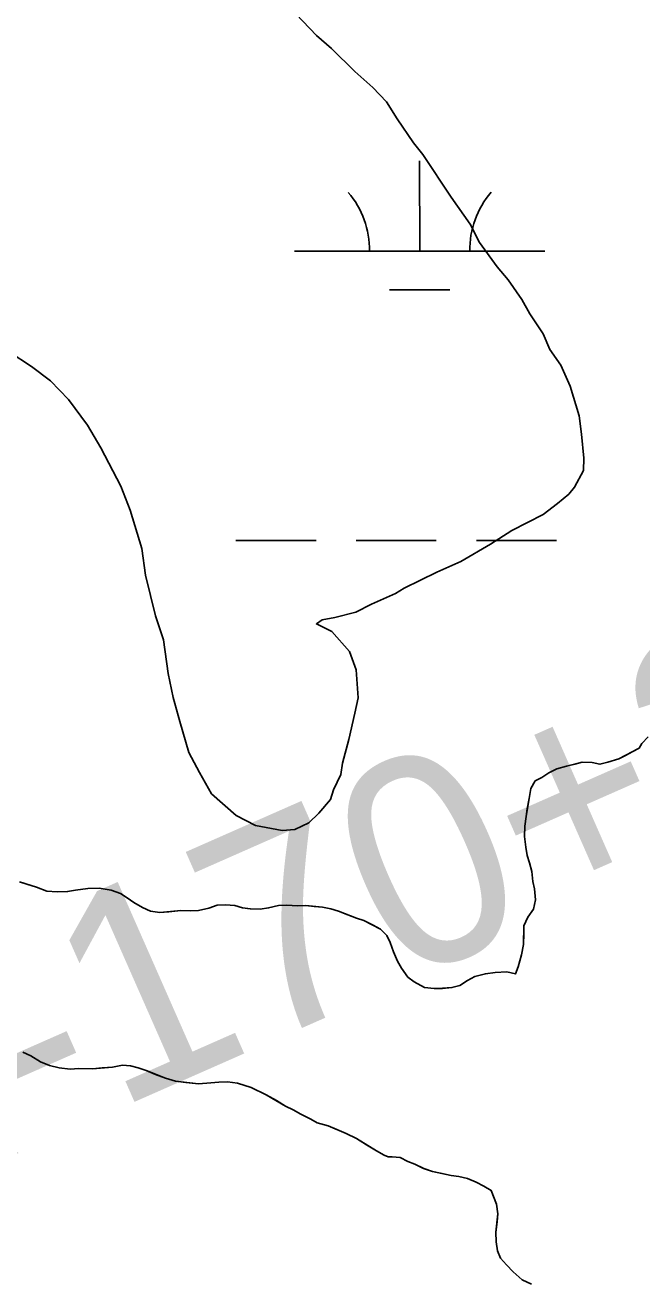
# Model space of a CAD drawing. Extents: x 3279314 to 3317160, y 734079 to 759431.
# Drawn here: x 3304090 to 3304336, y 755896 to 756396 of the extents above; entities that cross this region are included whole.
import ezdxf

# ---------------------------------------------------------------- set-up
doc = ezdxf.new("R2010")
doc.units = 0
for name, color, linetype in [('V-RIVR-RANG-IDEN', 7, 'Continuous'), ('V-SITE-VEGE', 7, 'Continuous'), ('V-TOPO-SHOR', 7, 'Continuous'), ('V-WETL-SWMP', 7, 'Continuous')]:
    doc.layers.add(name, color=color, linetype=linetype)

msp = doc.modelspace()

# ---------------------------------------------------------------- linework, layer by layer
at = {"layer": 'V-SITE-VEGE'}
for points in [[(3304195.65, 756403.62), (3304206.55, 756392.19), (3304212.58, 756387.01), (3304221.87, 756377.84), (3304228.98, 756371.53), (3304234.43, 756365.81), (3304238.74, 756359), (3304245.22, 756349.34), (3304249.03, 756344.78), (3304260.36, 756327.73), (3304267.93, 756316.93), (3304271.66, 756309.58), (3304278.7, 756299.9), (3304283.05, 756294.77), (3304288.45, 756286.82), (3304291.67, 756281.15), (3304297.07, 756273.19), (3304299.71, 756266.98), (3304304.04, 756260.73), (3304307.75, 756252.26), (3304311.38, 756240.43), (3304312.32, 756233.14), (3304313.21, 756223.62), (3304313.09, 756218.59), (3304309.58, 756211.96), (3304307.28, 756209.22), (3304302.72, 756205.42), (3304297.02, 756201.08), (3304284.57, 756194.67), (3304276.06, 756189.29), (3304264.15, 756182.3), (3304254.55, 756178.06), (3304241.54, 756171.67), (3304238.13, 756169.51), (3304228.53, 756165.27), (3304222.3, 756162.06), (3304213.87, 756160.03), (3304208.82, 756159.03), (3304206.54, 756157.41), (3304212.62, 756154.46), (3304219.7, 756146.47), (3304222.32, 756139.14), (3304223.17, 756127.94), (3304221.9, 756121.82), (3304219.41, 756111.26), (3304216.95, 756101.82), (3304216.29, 756097.36), (3304213.35, 756091.28), (3304212.14, 756087.4), (3304207.54, 756081.92), (3304203.53, 756078.1), (3304197.88, 756075.44), (3304192.83, 756075), (3304182.26, 756076.93), (3304174.53, 756081.03)], [(3304174.53, 756081.03), (3304164.68, 756089.65), (3304159.85, 756098.15), (3304155.56, 756106.08), (3304151.95, 756118.46), (3304149.38, 756128.03), (3304147.37, 756137.58), (3304145.46, 756151.04), (3304142.33, 756160.62), (3304138.25, 756176.92), (3304136.83, 756187.58), (3304132.16, 756202.78), (3304128.47, 756212.38), (3304120.45, 756227.66), (3304115.08, 756236.73), (3304107.5, 756246.97), (3304100.41, 756254.41), (3304092.72, 756260.18), (3304083.92, 756265.98)], [(3304089.29, 755986.6), (3304092.56, 755985.07), (3304096.44, 755982.7), (3304099.93, 755981.17), (3304103.84, 755980.25), (3304108.18, 755979.73), (3304111.71, 755980.06), (3304117.09, 755979.93), (3304125.18, 755980.56), (3304129.14, 755981.3)], [(3304129.14, 755981.3), (3304132.24, 755981.02), (3304135.33, 755980.32), (3304138.62, 755979.21), (3304146.21, 755976.13), (3304150.32, 755974.99), (3304159.41, 755973.95), (3304164.39, 755974.24), (3304167.5, 755974.58), (3304171.03, 755974.7), (3304174.95, 755974.19), (3304180.5, 755972.4), (3304186.44, 755969.57), (3304194.2, 755965.04), (3304197.27, 755963.51), (3304200.34, 755961.78), (3304204.23, 755959.82), (3304206.88, 755958.31), (3304211.21, 755957.17), (3304218.38, 755954.1), (3304222.48, 755952.14), (3304230.44, 755947.18), (3304233.5, 755945.45), (3304235.14, 755944.79), (3304236.8, 755944.75), (3304239.9, 755944.47), (3304242.97, 755942.95), (3304245.84, 755941.84), (3304249.33, 755940.1), (3304252.82, 755938.98), (3304260.24, 755937.35), (3304263.33, 755936.87), (3304266.83, 755936.16), (3304270.32, 755934.63), (3304273.39, 755933.1), (3304276.25, 755931.38), (3304278.4, 755925.94), (3304278.92, 755921.99), (3304278.13, 755914.76), (3304278.24, 755910.83), (3304278.78, 755907.29), (3304279.95, 755904.36), (3304282.37, 755901.61), (3304285, 755898.86), (3304288.65, 755895.66), (3304292.34, 755893.92)]]:
    msp.add_lwpolyline(points, dxfattribs=at)
at = {"layer": 'V-TOPO-SHOR'}
for points in [[(3304338.99, 756112.36), (3304336.44, 756109.73), (3304335.37, 756107.89), (3304334.31, 756107.3), (3304329.91, 756104.92), (3304327.18, 756103.53), (3304322.8, 756102.19), (3304319.68, 756101.43), (3304316.58, 756102.13), (3304312.65, 756102.22), (3304309.73, 756101.46), (3304306.4, 756100.72), (3304302.44, 756099.57), (3304299.29, 756097.99), (3304296.56, 756096.19), (3304293.83, 756094.8), (3304292.1, 756091.73), (3304291.39, 756087.82), (3304290.67, 756083.69), (3304290.18, 756080.6), (3304289.67, 756076.67), (3304289.57, 756072.53), (3304290.09, 756068.38), (3304290.64, 756065.05), (3304291.6, 756062.13), (3304292.55, 756058.58), (3304292.87, 756054.64), (3304293.63, 756051.72), (3304293.94, 756047.36), (3304293.23, 756043.65), (3304290.87, 756040.4), (3304289.34, 756036.91), (3304289.27, 756033.81), (3304289.16, 756029.46), (3304288.44, 756025.33), (3304287.09, 756020.6), (3304285.98, 756017.73), (3304282.48, 756018.64), (3304277.92, 756018.34), (3304273.97, 756017.81), (3304269.8, 756016.67), (3304266.86, 756015.08), (3304263.71, 756013.08), (3304260.58, 756012.33), (3304256.85, 756012.01), (3304253.53, 756011.88), (3304249.6, 756012.39), (3304245.51, 756014.55), (3304243.07, 756016.48), (3304240.47, 756020.06), (3304238.88, 756022.79), (3304237.31, 756026.56), (3304235.95, 756030.32), (3304234.56, 756033.04), (3304232.14, 756035.59), (3304228.87, 756037.32), (3304225.39, 756039.06), (3304222.51, 756039.96), (3304219.02, 756041.29), (3304215.33, 756042.83), (3304212.24, 756043.73), (3304208.94, 756044.43), (3304205.64, 756044.71), (3304202.33, 756045), (3304199.01, 756044.87), (3304194.67, 756045.18), (3304191.35, 756045.06), (3304187.4, 756044.11), (3304184.07, 756043.57), (3304180.14, 756043.67), (3304177.04, 756044.16), (3304173.95, 756045.06), (3304170.23, 756045.35), (3304166.92, 756045.23), (3304163.57, 756044.06), (3304159.41, 756043.13), (3304156.09, 756043), (3304152.36, 756043.09), (3304147.59, 756042.58), (3304144.06, 756042.25), (3304140.34, 756042.76), (3304137.07, 756044.28), (3304133.59, 756046.23)], [(3304133.59, 756046.23), (3304130.94, 756048.16), (3304128.29, 756049.88), (3304124.6, 756051.21), (3304119.85, 756051.95), (3304115.29, 756051.85), (3304110.3, 756051.14), (3304107.18, 756050.59), (3304103.04, 756050.48), (3304098.9, 756050.79), (3304094.8, 756052.34), (3304091.3, 756053.46), (3304088.01, 756054.57)], [(3304089.29, 755986.6), (3304092.56, 755985.07), (3304096.44, 755982.7), (3304099.93, 755981.17), (3304103.84, 755980.25), (3304108.18, 755979.73), (3304111.71, 755980.06), (3304117.09, 755979.93), (3304121.03, 755980.25), (3304125.18, 755980.56), (3304129.14, 755981.3), (3304132.24, 755981.02), (3304135.33, 755980.32), (3304138.62, 755979.21), (3304142.31, 755977.67), (3304146.21, 755976.13), (3304150.32, 755974.99), (3304154.45, 755974.48), (3304159.41, 755973.95), (3304164.39, 755974.24), (3304167.5, 755974.58), (3304171.03, 755974.7), (3304174.95, 755974.19), (3304180.5, 755972.4), (3304186.44, 755969.57), (3304190.52, 755967.19), (3304194.2, 755965.04), (3304197.27, 755963.51), (3304200.34, 755961.78), (3304204.23, 755959.82), (3304206.88, 755958.31), (3304211.21, 755957.17), (3304214.69, 755955.64), (3304218.38, 755954.1), (3304222.48, 755952.14), (3304226.56, 755949.56), (3304230.44, 755947.18), (3304233.5, 755945.45), (3304235.14, 755944.79), (3304236.8, 755944.75), (3304239.9, 755944.47)], [(3304239.9, 755944.47), (3304242.97, 755942.95), (3304245.84, 755941.84), (3304249.33, 755940.1), (3304252.82, 755938.98), (3304256.73, 755938.06), (3304260.24, 755937.35), (3304263.33, 755936.87), (3304266.83, 755936.16), (3304270.32, 755934.63), (3304273.39, 755933.1), (3304276.25, 755931.38), (3304278.4, 755925.94), (3304278.92, 755921.99), (3304278.64, 755918.89), (3304278.13, 755914.76), (3304278.24, 755910.83), (3304278.78, 755907.29), (3304279.95, 755904.36), (3304282.37, 755901.61), (3304285, 755898.86), (3304288.65, 755895.66), (3304292.34, 755893.92)]]:
    msp.add_lwpolyline(points, dxfattribs=at)
at = {"layer": 'V-WETL-SWMP'}
for p, q in [((3304247.73, 756306.15), (3304247.71, 756342.15)), ((3304197.73, 756306.13), (3304297.73, 756306.18)), ((3304235.73, 756290.71), (3304259.73, 756290.73)), ((3304174.38, 756190.68), (3304206.38, 756190.7)), ((3304222.38, 756190.71), (3304254.38, 756190.72)), ((3304270.38, 756190.73), (3304302.38, 756190.75)), ((3304335.37, 756107.89), (3304336.44, 756109.73)), ((3304335.37, 756107.89), (3304336.44, 756109.73)), ((3304336.44, 756109.73), (3304338.99, 756112.36)), ((3304336.44, 756109.73), (3304338.99, 756112.36)), ((3304327.18, 756103.53), (3304335.37, 756107.89)), ((3304327.18, 756103.53), (3304335.37, 756107.89)), ((3304299.29, 756097.98), (3304302.44, 756099.57)), ((3304299.29, 756097.98), (3304302.44, 756099.57)), ((3304302.44, 756099.57), (3304306.4, 756100.71)), ((3304302.44, 756099.57), (3304306.4, 756100.71)), ((3304306.4, 756100.71), (3304312.65, 756102.22)), ((3304306.4, 756100.71), (3304312.65, 756102.22)), ((3304312.65, 756102.22), (3304316.59, 756102.13)), ((3304312.65, 756102.22), (3304316.59, 756102.13)), ((3304316.59, 756102.13), (3304319.68, 756101.43)), ((3304316.59, 756102.13), (3304319.68, 756101.43)), ((3304319.68, 756101.43), (3304322.8, 756102.19)), ((3304319.68, 756101.43), (3304322.8, 756102.19)), ((3304322.8, 756102.19), (3304327.18, 756103.53)), ((3304322.8, 756102.19), (3304327.18, 756103.53)), ((3304292.1, 756091.74), (3304293.83, 756094.8)), ((3304292.1, 756091.74), (3304293.83, 756094.8)), ((3304293.83, 756094.8), (3304296.56, 756096.19)), ((3304293.83, 756094.8), (3304296.56, 756096.19)), ((3304296.56, 756096.19), (3304299.29, 756097.98)), ((3304296.56, 756096.19), (3304299.29, 756097.98)), ((3304290.18, 756080.6), (3304292.1, 756091.74)), ((3304290.18, 756080.6), (3304292.1, 756091.74)), ((3304289.67, 756076.67), (3304290.18, 756080.6)), ((3304289.67, 756076.67), (3304290.18, 756080.6)), ((3304289.57, 756072.53), (3304289.67, 756076.67)), ((3304289.57, 756072.53), (3304289.67, 756076.67)), ((3304290.09, 756068.38), (3304289.57, 756072.53)), ((3304290.09, 756068.38), (3304289.57, 756072.53)), ((3304290.63, 756065.05), (3304290.09, 756068.38)), ((3304290.63, 756065.05), (3304290.09, 756068.38)), ((3304291.6, 756062.13), (3304290.63, 756065.05)), ((3304291.6, 756062.13), (3304290.63, 756065.05)), ((3304292.55, 756058.58), (3304291.6, 756062.13)), ((3304292.55, 756058.58), (3304291.6, 756062.13)), ((3304088.01, 756054.57), (3304094.8, 756052.34)), ((3304088.01, 756054.57), (3304094.8, 756052.34)), ((3304292.87, 756054.64), (3304292.55, 756058.58)), ((3304292.87, 756054.64), (3304292.55, 756058.58)), ((3304293.63, 756051.72), (3304292.87, 756054.64)), ((3304293.63, 756051.72), (3304292.87, 756054.64)), ((3304094.8, 756052.34), (3304098.9, 756050.79)), ((3304094.8, 756052.34), (3304098.9, 756050.79)), ((3304098.9, 756050.79), (3304103.04, 756050.48)), ((3304098.9, 756050.79), (3304103.04, 756050.48)), ((3304103.04, 756050.48), (3304107.18, 756050.59)), ((3304103.04, 756050.48), (3304107.18, 756050.59)), ((3304107.18, 756050.59), (3304110.3, 756051.14)), ((3304107.18, 756050.59), (3304110.3, 756051.14)), ((3304110.3, 756051.14), (3304115.29, 756051.85)), ((3304110.3, 756051.14), (3304115.29, 756051.85)), ((3304115.29, 756051.85), (3304119.85, 756051.95)), ((3304115.29, 756051.85), (3304119.85, 756051.95)), ((3304119.85, 756051.95), (3304124.6, 756051.21)), ((3304119.85, 756051.95), (3304124.6, 756051.21)), ((3304124.6, 756051.21), (3304128.29, 756049.88)), ((3304124.6, 756051.21), (3304128.29, 756049.88)), ((3304128.29, 756049.88), (3304130.94, 756048.16)), ((3304128.29, 756049.88), (3304130.94, 756048.16)), ((3304293.94, 756047.36), (3304293.63, 756051.72)), ((3304293.94, 756047.36), (3304293.63, 756051.72)), ((3304130.94, 756048.16), (3304133.59, 756046.23)), ((3304130.94, 756048.16), (3304133.59, 756046.23)), ((3304133.59, 756046.23), (3304137.07, 756044.28)), ((3304133.59, 756046.23), (3304137.07, 756044.28)), ((3304137.07, 756044.28), (3304140.34, 756042.76)), ((3304137.07, 756044.28), (3304140.34, 756042.76)), ((3304163.57, 756044.06), (3304166.92, 756045.23)), ((3304163.57, 756044.06), (3304166.92, 756045.23)), ((3304166.92, 756045.23), (3304170.23, 756045.35)), ((3304166.92, 756045.23), (3304170.23, 756045.35)), ((3304170.23, 756045.35), (3304173.95, 756045.06)), ((3304170.23, 756045.35), (3304173.95, 756045.06)), ((3304173.95, 756045.06), (3304177.04, 756044.16)), ((3304173.95, 756045.06), (3304177.04, 756044.16)), ((3304187.4, 756044.11), (3304191.35, 756045.06)), ((3304187.4, 756044.11), (3304191.35, 756045.06)), ((3304191.35, 756045.06), (3304194.67, 756045.18)), ((3304191.35, 756045.06), (3304194.67, 756045.18)), ((3304194.67, 756045.18), (3304199.01, 756044.87)), ((3304194.67, 756045.18), (3304199.01, 756044.87)), ((3304199.01, 756044.87), (3304202.33, 756045)), ((3304199.01, 756044.87), (3304202.33, 756045)), ((3304202.33, 756045), (3304208.94, 756044.43)), ((3304202.33, 756045), (3304208.94, 756044.43)), ((3304208.94, 756044.43), (3304212.24, 756043.73)), ((3304208.94, 756044.43), (3304212.24, 756043.73)), ((3304293.23, 756043.65), (3304293.94, 756047.36)), ((3304293.23, 756043.65), (3304293.94, 756047.36)), ((3304140.34, 756042.76), (3304144.06, 756042.25)), ((3304140.34, 756042.76), (3304144.06, 756042.25)), ((3304144.06, 756042.25), (3304152.37, 756043.09)), ((3304144.06, 756042.25), (3304152.37, 756043.09)), ((3304152.37, 756043.09), (3304156.09, 756043)), ((3304152.37, 756043.09), (3304156.09, 756043)), ((3304156.09, 756043), (3304159.41, 756043.13)), ((3304156.09, 756043), (3304159.41, 756043.13)), ((3304159.41, 756043.13), (3304163.57, 756044.06)), ((3304159.41, 756043.13), (3304163.57, 756044.06)), ((3304177.04, 756044.16), (3304180.13, 756043.67)), ((3304177.04, 756044.16), (3304180.13, 756043.67)), ((3304180.13, 756043.67), (3304184.07, 756043.57)), ((3304180.13, 756043.67), (3304184.07, 756043.57)), ((3304184.07, 756043.57), (3304187.4, 756044.11)), ((3304184.07, 756043.57), (3304187.4, 756044.11)), ((3304212.24, 756043.73), (3304215.33, 756042.82)), ((3304212.24, 756043.73), (3304215.33, 756042.82)), ((3304215.33, 756042.82), (3304222.51, 756039.96)), ((3304215.33, 756042.82), (3304222.51, 756039.96)), ((3304222.51, 756039.96), (3304225.39, 756039.06)), ((3304222.51, 756039.96), (3304225.39, 756039.06)), ((3304289.34, 756036.91), (3304290.87, 756040.4)), ((3304289.34, 756036.91), (3304290.87, 756040.4)), ((3304290.87, 756040.4), (3304293.23, 756043.65)), ((3304290.87, 756040.4), (3304293.23, 756043.65)), ((3304225.39, 756039.06), (3304232.14, 756035.59)), ((3304225.39, 756039.06), (3304232.14, 756035.59)), ((3304232.14, 756035.59), (3304234.56, 756033.04)), ((3304232.14, 756035.59), (3304234.56, 756033.04)), ((3304289.16, 756029.46), (3304289.34, 756036.91)), ((3304289.16, 756029.46), (3304289.34, 756036.91)), ((3304234.56, 756033.04), (3304235.95, 756030.32)), ((3304234.56, 756033.04), (3304235.95, 756030.32)), ((3304235.95, 756030.32), (3304237.31, 756026.56)), ((3304235.95, 756030.32), (3304237.31, 756026.56)), ((3304288.44, 756025.33), (3304289.16, 756029.46)), ((3304288.44, 756025.33), (3304289.16, 756029.46)), ((3304237.31, 756026.56), (3304238.88, 756022.79)), ((3304237.31, 756026.56), (3304238.88, 756022.79)), ((3304287.09, 756020.6), (3304288.44, 756025.33)), ((3304287.09, 756020.6), (3304288.44, 756025.33)), ((3304238.88, 756022.79), (3304240.47, 756020.06)), ((3304238.88, 756022.79), (3304240.47, 756020.06)), ((3304240.47, 756020.06), (3304243.07, 756016.48)), ((3304240.47, 756020.06), (3304243.07, 756016.48)), ((3304285.98, 756017.73), (3304287.09, 756020.6)), ((3304285.98, 756017.73), (3304287.09, 756020.6)), ((3304243.07, 756016.48), (3304245.51, 756014.55)), ((3304243.07, 756016.48), (3304245.51, 756014.55)), ((3304245.51, 756014.55), (3304249.6, 756012.38)), ((3304245.51, 756014.55), (3304249.6, 756012.38)), ((3304263.71, 756013.08), (3304266.86, 756015.08)), ((3304263.71, 756013.08), (3304266.86, 756015.08)), ((3304266.86, 756015.08), (3304269.8, 756016.67)), ((3304266.86, 756015.08), (3304269.8, 756016.67)), ((3304269.8, 756016.67), (3304273.97, 756017.81)), ((3304269.8, 756016.67), (3304273.97, 756017.81)), ((3304273.97, 756017.81), (3304277.92, 756018.34)), ((3304273.97, 756017.81), (3304277.92, 756018.34)), ((3304277.92, 756018.34), (3304282.48, 756018.64)), ((3304277.92, 756018.34), (3304282.48, 756018.64)), ((3304282.48, 756018.64), (3304285.98, 756017.73)), ((3304282.48, 756018.64), (3304285.98, 756017.73)), ((3304249.6, 756012.38), (3304253.53, 756011.88)), ((3304249.6, 756012.38), (3304253.53, 756011.88)), ((3304253.53, 756011.88), (3304256.84, 756012)), ((3304253.53, 756011.88), (3304256.84, 756012)), ((3304256.84, 756012), (3304260.58, 756012.33)), ((3304256.84, 756012), (3304260.58, 756012.33)), ((3304260.58, 756012.33), (3304263.71, 756013.08)), ((3304260.58, 756012.33), (3304263.71, 756013.08)), ((3304092.56, 755985.07), (3304089.29, 755986.6)), ((3304092.56, 755985.07), (3304089.29, 755986.6)), ((3304096.44, 755982.7), (3304092.56, 755985.07)), ((3304096.44, 755982.7), (3304092.56, 755985.07)), ((3304099.93, 755981.17), (3304096.44, 755982.7)), ((3304099.93, 755981.17), (3304096.44, 755982.7)), ((3304103.84, 755980.25), (3304099.93, 755981.17)), ((3304103.84, 755980.25), (3304099.93, 755981.17)), ((3304108.18, 755979.73), (3304103.84, 755980.25)), ((3304108.18, 755979.73), (3304103.84, 755980.25)), ((3304111.71, 755980.06), (3304108.18, 755979.73)), ((3304111.71, 755980.06), (3304108.18, 755979.73)), ((3304117.09, 755979.93), (3304111.71, 755980.06)), ((3304117.09, 755979.93), (3304111.71, 755980.06)), ((3304125.18, 755980.56), (3304117.09, 755979.93)), ((3304125.18, 755980.56), (3304117.09, 755979.93)), ((3304129.14, 755981.3), (3304125.18, 755980.56)), ((3304129.14, 755981.3), (3304125.18, 755980.56)), ((3304132.24, 755981.02), (3304129.14, 755981.3)), ((3304132.24, 755981.02), (3304129.14, 755981.3)), ((3304135.33, 755980.32), (3304132.24, 755981.02)), ((3304135.33, 755980.32), (3304132.24, 755981.02)), ((3304138.62, 755979.21), (3304135.33, 755980.32)), ((3304138.62, 755979.21), (3304135.33, 755980.32)), ((3304146.21, 755976.13), (3304138.62, 755979.21)), ((3304146.21, 755976.13), (3304138.62, 755979.21)), ((3304150.32, 755974.99), (3304146.21, 755976.13)), ((3304150.32, 755974.99), (3304146.21, 755976.13)), ((3304159.41, 755973.94), (3304150.32, 755974.99)), ((3304159.41, 755973.94), (3304150.32, 755974.99)), ((3304164.39, 755974.24), (3304159.41, 755973.94)), ((3304164.39, 755974.24), (3304159.41, 755973.94)), ((3304167.5, 755974.58), (3304164.39, 755974.24)), ((3304167.5, 755974.58), (3304164.39, 755974.24)), ((3304171.03, 755974.7), (3304167.5, 755974.58)), ((3304171.03, 755974.7), (3304167.5, 755974.58)), ((3304174.95, 755974.19), (3304171.03, 755974.7)), ((3304174.95, 755974.19), (3304171.03, 755974.7)), ((3304180.5, 755972.4), (3304174.95, 755974.19)), ((3304180.5, 755972.4), (3304174.95, 755974.19)), ((3304186.44, 755969.57), (3304180.5, 755972.4)), ((3304186.44, 755969.57), (3304180.5, 755972.4)), ((3304194.2, 755965.03), (3304186.44, 755969.57)), ((3304194.2, 755965.03), (3304186.44, 755969.57)), ((3304197.27, 755963.51), (3304194.2, 755965.03)), ((3304197.27, 755963.51), (3304194.2, 755965.03)), ((3304200.34, 755961.78), (3304197.27, 755963.51)), ((3304200.34, 755961.78), (3304197.27, 755963.51)), ((3304204.23, 755959.82), (3304200.34, 755961.78)), ((3304204.23, 755959.82), (3304200.34, 755961.78)), ((3304206.88, 755958.31), (3304204.23, 755959.82)), ((3304206.88, 755958.31), (3304204.23, 755959.82)), ((3304211.21, 755957.17), (3304206.88, 755958.31)), ((3304211.21, 755957.17), (3304206.88, 755958.31)), ((3304218.38, 755954.1), (3304211.21, 755957.17)), ((3304218.38, 755954.1), (3304211.21, 755957.17)), ((3304222.48, 755952.14), (3304218.38, 755954.1)), ((3304222.48, 755952.14), (3304218.38, 755954.1)), ((3304230.44, 755947.18), (3304222.48, 755952.14)), ((3304230.44, 755947.18), (3304222.48, 755952.14)), ((3304233.5, 755945.45), (3304230.44, 755947.18)), ((3304233.5, 755945.45), (3304230.44, 755947.18)), ((3304235.14, 755944.79), (3304233.5, 755945.45)), ((3304235.14, 755944.79), (3304233.5, 755945.45)), ((3304236.8, 755944.75), (3304235.14, 755944.79)), ((3304236.8, 755944.75), (3304235.14, 755944.79)), ((3304239.9, 755944.47), (3304236.8, 755944.75)), ((3304239.9, 755944.47), (3304236.8, 755944.75)), ((3304242.97, 755942.95), (3304239.9, 755944.47)), ((3304242.97, 755942.95), (3304239.9, 755944.47)), ((3304245.84, 755941.84), (3304242.97, 755942.95)), ((3304245.84, 755941.84), (3304242.97, 755942.95)), ((3304249.32, 755940.1), (3304245.84, 755941.84)), ((3304249.32, 755940.1), (3304245.84, 755941.84)), ((3304252.82, 755938.98), (3304249.32, 755940.1)), ((3304252.82, 755938.98), (3304249.32, 755940.1)), ((3304260.24, 755937.35), (3304252.82, 755938.98)), ((3304260.24, 755937.35), (3304252.82, 755938.98)), ((3304263.33, 755936.87), (3304260.24, 755937.35)), ((3304263.33, 755936.87), (3304260.24, 755937.35)), ((3304266.84, 755936.16), (3304263.33, 755936.87)), ((3304266.84, 755936.16), (3304263.33, 755936.87)), ((3304270.32, 755934.63), (3304266.84, 755936.16)), ((3304270.32, 755934.63), (3304266.84, 755936.16)), ((3304273.39, 755933.1), (3304270.32, 755934.63)), ((3304273.39, 755933.1), (3304270.32, 755934.63)), ((3304276.25, 755931.38), (3304273.39, 755933.1)), ((3304276.25, 755931.38), (3304273.39, 755933.1)), ((3304278.4, 755925.94), (3304276.25, 755931.38)), ((3304278.4, 755925.94), (3304276.25, 755931.38)), ((3304278.93, 755921.99), (3304278.4, 755925.94)), ((3304278.93, 755921.99), (3304278.4, 755925.94)), ((3304278.13, 755914.76), (3304278.93, 755921.99)), ((3304278.13, 755914.76), (3304278.93, 755921.99)), ((3304278.24, 755910.83), (3304278.13, 755914.76)), ((3304278.24, 755910.83), (3304278.13, 755914.76)), ((3304278.78, 755907.29), (3304278.24, 755910.83)), ((3304278.78, 755907.29), (3304278.24, 755910.83)), ((3304279.95, 755904.36), (3304278.78, 755907.29)), ((3304279.95, 755904.36), (3304278.78, 755907.29)), ((3304282.37, 755901.61), (3304279.95, 755904.36)), ((3304282.37, 755901.61), (3304279.95, 755904.36)), ((3304285, 755898.86), (3304282.37, 755901.61)), ((3304285, 755898.86), (3304282.37, 755901.61)), ((3304288.65, 755895.66), (3304285, 755898.86)), ((3304288.65, 755895.66), (3304285, 755898.86))]:
    msp.add_line(p, q, dxfattribs=at)
for centre, start, end in [((3304192.48, 756306.6), 359.2573, 40.801), ((3304302.97, 756306.65), 139.2573, 180.801)]:
    msp.add_arc(centre, 35.25, start, end, dxfattribs=at)

# ---------------------------------------------------------------- texts
at = {"layer": 'V-RIVR-RANG-IDEN'}
msp.add_text('R-170+20.0', height=83, rotation=23.7935, dxfattribs=at).set_placement((3304019, 755916.04))

doc.saveas('drawing.dxf')
